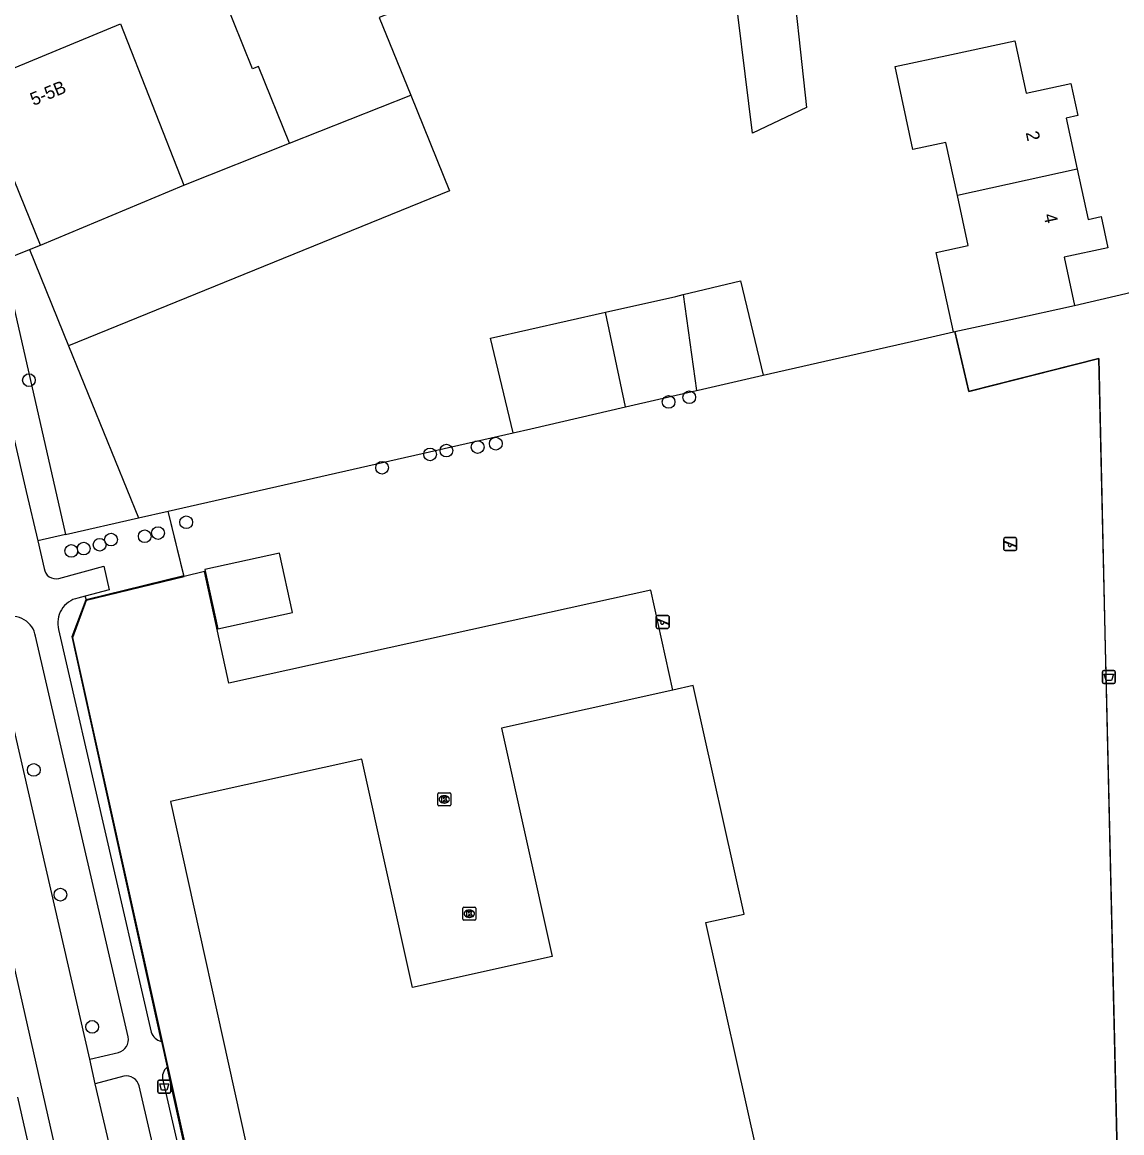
# Model space of a CAD drawing. Extents: x 157321 to 158827, y 386650 to 388532.
# Drawn here: x 157781.4 to 157866, y 387640.6 to 387726.1 of the extents above; entities that cross this region are included whole.
import ezdxf

# ---------------------------------------------------------------- set-up
doc = ezdxf.new("R2010")
doc.units = 0
for name, color, linetype in [('IMGEO_Afvalbak', 7, 'Continuous'), ('IMGEO_Boom', 7, 'Continuous'), ('IMGEO_Groenvoorziening', 7, 'Continuous'), ('IMGEO_Hek', 7, 'Continuous'), ('IMGEO_Kolk', 7, 'Continuous'), ('IMGEO_Pand', 7, 'Continuous'), ('IMGEO_Pand_nummerreeks', 7, 'Continuous'), ('IMGEO_Parkeervlak_open', 7, 'Continuous'), ('IMGEO_Rijbaan_lokaal_open', 7, 'Continuous'), ('IMGEO_Speelvoorziening', 7, 'Continuous'), ('IMGEO_Voetpad_halfverhard', 7, 'Continuous'), ('IMGEO_Voetpad_open', 7, 'Continuous')]:
    doc.layers.add(name, color=color, linetype=linetype)

msp = doc.modelspace()

# ---------------------------------------------------------------- linework, layer by layer
at = {"layer": 'IMGEO_Afvalbak'}
for p, q in [((157864.627, 387676.211), (157865.417, 387676.211)), ((157865.417, 387676.211), (157864.627, 387676.211)), ((157864.527, 387675.311), (157864.527, 387676.111)), ((157864.527, 387676.111), (157864.527, 387675.311)), ((157865.517, 387676.111), (157865.517, 387675.311)), ((157865.517, 387675.311), (157865.517, 387676.111)), ((157865.417, 387675.211), (157864.627, 387675.211)), ((157864.627, 387675.211), (157865.417, 387675.211)), ((157791.814, 387643.776), (157791.814, 387644.576)), ((157791.814, 387644.576), (157791.814, 387643.776)), ((157791.914, 387644.676), (157792.704, 387644.676)), ((157792.704, 387644.676), (157791.914, 387644.676)), ((157792.804, 387644.576), (157792.804, 387643.776)), ((157792.804, 387643.776), (157792.804, 387644.576)), ((157792.704, 387643.676), (157791.914, 387643.676)), ((157791.914, 387643.676), (157792.704, 387643.676))]:
    msp.add_line(p, q, dxfattribs=at)
for points in [[(157864.67, 387675.925), (157865.374, 387675.925), (157865.225, 387675.455), (157864.819, 387675.455), (157864.67, 387675.925)], [(157791.957, 387644.39), (157792.661, 387644.39), (157792.512, 387643.92), (157792.106, 387643.92), (157791.957, 387644.39)]]:
    msp.add_lwpolyline(points, dxfattribs=at)
for centre, start, end in [((157864.627, 387676.111), 90, 180), ((157864.627, 387676.111), 90, 180), ((157865.417, 387676.111), 0, 90), ((157865.417, 387676.111), 360, 90), ((157864.627, 387675.311), 180, 270), ((157864.627, 387675.311), 180, 270), ((157865.417, 387675.311), 270, 0), ((157865.417, 387675.311), 270, 0), ((157791.914, 387644.576), 90, 180), ((157791.914, 387644.576), 90, 180), ((157792.704, 387644.576), 0, 90), ((157792.704, 387644.576), 360, 90), ((157791.914, 387643.776), 180, 270), ((157791.914, 387643.776), 180, 270), ((157792.704, 387643.776), 270, 0), ((157792.704, 387643.776), 270, 0)]:
    msp.add_arc(centre, 0.1, start, end, dxfattribs=at)
at = {"layer": 'IMGEO_Boom'}
for centre in [(157781.893, 387698.565), (157832.721, 387697.25), (157831.133, 387696.893), (157817.832, 387693.677), (157812.771, 387692.845), (157814.033, 387693.142), (157816.433, 387693.417), (157809.078, 387691.821), (157793.996, 387687.63), (157788.21, 387686.292), (157790.81, 387686.549), (157791.828, 387686.798), (157785.151, 387685.42), (157786.115, 387685.598), (157787.337, 387685.891), (157782.268, 387668.563), (157784.312, 387658.961), (157786.76, 387648.787)]:
    msp.add_circle(centre, 0.489, dxfattribs=at)
at = {"layer": 'IMGEO_Groenvoorziening'}
for points in [[(157862.376, 387704.301), (157868.74, 387705.795)], [(157838.41, 387698.943), (157850.397, 387701.679), (157853.058, 387702.286)], [(157853.173, 387702.311), (157854.242, 387697.696), (157864.257, 387700.225), (157864.748, 387677.935), (157864.799, 387676.046), (157865.67, 387639.096), (157865.423, 387631.796), (157860.558, 387611.327), (157856.337, 387610.471), (157851.763, 387609.491), (157844.164, 387607.883)], [(157792.617, 387688.478), (157819.163, 387694.512)], [(157790.321, 387687.956), (157792.617, 387688.478)], [(157793.85, 387683.459), (157792.617, 387688.478)], [(157786.315, 387681.625), (157786.231, 387681.945)]]:
    msp.add_lwpolyline(points, dxfattribs=at)
at = {"layer": 'IMGEO_Hek'}
for points in [[(157865.67, 387639.096), (157864.257, 387700.225), (157854.322, 387697.716), (157854.242, 387697.696), (157853.173, 387702.311)], [(157784.941, 387701.215), (157790.321, 387687.956)], [(157793.824, 387683.52), (157792.617, 387688.478)], [(157792.087, 387647.658), (157785.216, 387678.831), (157786.296, 387681.687), (157793.824, 387683.52)], [(157802.675, 387599.617), (157792.525, 387645.671)]]:
    msp.add_lwpolyline(points, dxfattribs=at)
at = {"layer": 'IMGEO_Kolk'}
for p, q in [((157813.439, 387666.793), (157814.291, 387666.793)), ((157813.364, 387665.867), (157813.364, 387666.719)), ((157813.875, 387666.013), (157813.85, 387666.013)), ((157813.852, 387666.573), (157813.877, 387666.573)), ((157814.365, 387666.719), (157814.365, 387665.867)), ((157814.291, 387665.793), (157813.439, 387665.793)), ((157815.289, 387657.066), (157815.289, 387657.918)), ((157815.364, 387657.992), (157816.216, 387657.992)), ((157815.777, 387657.772), (157815.802, 387657.772)), ((157816.29, 387657.918), (157816.29, 387657.066)), ((157816.216, 387656.992), (157815.364, 387656.992)), ((157815.8, 387657.212), (157815.775, 387657.212))]:
    msp.add_line(p, q, dxfattribs=at)
for points in [[(157813.439, 387666.793), (157814.291, 387666.793)], [(157813.364, 387665.867), (157813.364, 387666.719)], [(157813.685, 387666.493), (157813.808, 387666.493), (157813.808, 387666.342), (157813.938, 387666.493), (157814.102, 387666.493), (157813.956, 387666.342), (157814.109, 387666.093), (157813.957, 387666.093), (157813.872, 387666.257), (157813.808, 387666.19), (157813.808, 387666.093), (157813.685, 387666.093), (157813.685, 387666.493)], [(157814.365, 387666.719), (157814.365, 387665.867)], [(157814.291, 387665.793), (157813.439, 387665.793)], [(157815.289, 387657.066), (157815.289, 387657.918)], [(157815.364, 387657.992), (157816.216, 387657.992)], [(157815.61, 387657.692), (157815.733, 387657.692), (157815.733, 387657.541), (157815.863, 387657.692), (157816.027, 387657.692), (157815.881, 387657.541), (157816.034, 387657.292), (157815.882, 387657.292), (157815.797, 387657.456), (157815.733, 387657.389), (157815.733, 387657.292), (157815.61, 387657.292), (157815.61, 387657.692)], [(157816.29, 387657.918), (157816.29, 387657.066)], [(157816.216, 387656.992), (157815.364, 387656.992)]]:
    msp.add_lwpolyline(points, dxfattribs=at)
for centre, start, end in [((157813.441, 387666.717), 91.55205, 178.44795), ((157813.441, 387666.717), 91.55205, 178.44795), ((157814.289, 387666.717), 1.55205, 88.44795), ((157814.289, 387666.717), 1.55205, 88.44795), ((157813.441, 387665.869), 181.55205, 268.44795), ((157813.441, 387665.869), 181.55205, 268.44795), ((157814.289, 387665.869), 271.55205, 358.44795), ((157814.289, 387665.869), 271.55205, 358.44795), ((157815.366, 387657.916), 91.55205, 178.44795), ((157815.366, 387657.916), 91.55205, 178.44795), ((157816.214, 387657.916), 1.55205, 88.44795), ((157816.214, 387657.916), 1.55205, 88.44795), ((157815.366, 387657.068), 181.55205, 268.44795), ((157815.366, 387657.068), 181.55205, 268.44795), ((157816.214, 387657.068), 271.55205, 358.44795), ((157816.214, 387657.068), 271.55205, 358.44795)]:
    msp.add_arc(centre, 0.0765, start, end, dxfattribs=at)
for centre, major_axis, ratio, start_param, end_param in [((157813.851, 387666.293), (-0.387, 0.002), 0.722429, 4.712389, 7.853982), ((157813.876, 387666.293), (-0.39, 0.002), 0.717154, 1.570796, 4.712389), ((157815.776, 387657.492), (-0.387, 0.002), 0.722429, 4.712389, 7.853982), ((157815.801, 387657.492), (-0.39, 0.002), 0.717154, 1.570796, 4.712389)]:
    msp.add_ellipse(centre, major_axis=major_axis, ratio=ratio, start_param=start_param, end_param=end_param, dxfattribs=at)
at = {"layer": 'IMGEO_Pand'}
for points in [[(157801.952, 387716.806), (157799.574, 387722.718), (157799.11, 387722.531), (157796.124, 387729.952), (157807.255, 387734.43), (157809.123, 387729.793), (157810.239, 387727.023), (157808.863, 387726.476), (157811.278, 387720.509)], [(157835.927, 387731.105), (157840.449, 387731.626), (157841.75, 387719.551), (157837.579, 387717.581), (157835.927, 387731.105)], [(157782.772, 387708.957), (157780.747, 387713.949), (157779.918, 387713.613), (157776.914, 387721.016), (157788.948, 387725.99), (157793.826, 387713.565)], [(157853.366, 387712.783), (157852.483, 387716.869), (157849.942, 387716.32), (157848.563, 387722.697), (157852.9, 387723.635), (157857.786, 387724.692), (157858.657, 387720.664), (157862.101, 387721.409), (157862.637, 387718.929), (157861.733, 387718.733), (157862.585, 387714.794)], [(157811.278, 387720.509), (157814.263, 387713.135), (157784.941, 387701.215)], [(157801.952, 387716.806), (157811.278, 387720.509)], [(157793.826, 387713.565), (157801.952, 387716.806)], [(157862.585, 387714.794), (157853.366, 387712.783)], [(157862.585, 387714.794), (157863.417, 387710.943), (157864.426, 387711.161), (157864.945, 387708.76), (157861.57, 387708.03), (157862.376, 387704.301)], [(157782.772, 387708.957), (157793.826, 387713.565)], [(157853.058, 387702.286), (157851.737, 387708.394), (157854.2, 387708.926), (157853.366, 387712.783)], [(157781.937, 387708.618), (157782.772, 387708.957)], [(157781.937, 387708.618), (157784.941, 387701.215)], [(157832.246, 387705.149), (157836.678, 387706.206), (157838.41, 387698.943)], [(157826.266, 387703.796), (157831.691, 387705.017), (157832.246, 387705.149)], [(157832.246, 387705.149), (157833.278, 387697.771)], [(157819.163, 387694.512), (157817.423, 387701.805), (157826.266, 387703.796)], [(157827.821, 387696.511), (157826.266, 387703.796)], [(157853.173, 387702.311), (157857.489, 387703.244), (157862.376, 387704.301)], [(157853.058, 387702.286), (157853.173, 387702.311)], [(157833.278, 387697.771), (157833.411, 387697.802), (157838.41, 387698.943)], [(157827.821, 387696.511), (157833.278, 387697.771)], [(157819.163, 387694.512), (157820.517, 387694.825), (157827.821, 387696.511)], [(157801.175, 387685.256), (157795.445, 387683.997), (157796.438, 387679.428), (157802.17, 387680.689), (157801.175, 387685.256)], [(157831.465, 387674.711), (157818.262, 387671.784), (157822.16, 387654.192), (157811.41, 387651.812), (157807.526, 387669.385), (157792.784, 387666.135), (157804.441, 387613.378), (157819.201, 387616.636), (157815.303, 387634.218), (157826.064, 387636.591), (157829.979, 387618.997), (157844.662, 387622.26)], [(157844.662, 387622.26), (157844.755, 387622.28), (157840.846, 387639.889), (157837.916, 387639.217), (157834.01, 387656.824), (157836.938, 387657.47), (157833.032, 387675.058), (157831.465, 387674.711)]]:
    msp.add_lwpolyline(points, dxfattribs=at)
at = {"layer": 'IMGEO_Parkeervlak_open'}
for points in [[(157779.896, 387707.789), (157781.937, 387708.618)], [(157779.896, 387707.789), (157784.703, 387686.679)], [(157784.941, 387701.215), (157790.321, 387687.956)], [(157784.703, 387686.679), (157790.321, 387687.956)], [(157784.703, 387686.679), (157782.572, 387686.195)], [(157781, 387643.367), (157786.883, 387617.427)]]:
    msp.add_lwpolyline(points, dxfattribs=at)
at = {"layer": 'IMGEO_Rijbaan_lokaal_open'}
for points in [[(157794.251, 387594.621), (157791.244, 387607.599), (157784.055, 387638.839), (157776.417, 387672.566), (157766.969, 387714.367), (157765.578, 387720.19)], [(157786.577, 387646.289), (157778.84, 387679.961)], [(157786.982, 387644.405), (157786.577, 387646.289)], [(157797.77, 387598.149), (157789.443, 387633.877), (157786.982, 387644.405)]]:
    msp.add_lwpolyline(points, dxfattribs=at)
at = {"layer": 'IMGEO_Speelvoorziening'}
for p, q in [((157856.929, 387685.542), (157856.929, 387686.342)), ((157856.929, 387686.342), (157856.929, 387685.542)), ((157857.312, 387685.97), (157856.973, 387686.107)), ((157856.998, 387686.167), (157857.874, 387685.814)), ((157857.029, 387686.442), (157857.819, 387686.442)), ((157857.819, 387686.442), (157857.029, 387686.442)), ((157857.85, 387685.754), (157857.51, 387685.891)), ((157857.919, 387686.342), (157857.919, 387685.542)), ((157857.919, 387685.542), (157857.919, 387686.342)), ((157857.819, 387685.442), (157857.029, 387685.442)), ((157857.029, 387685.442), (157857.819, 387685.442)), ((157830.176, 387679.561), (157830.176, 387680.361)), ((157830.176, 387680.361), (157830.176, 387679.561)), ((157830.559, 387679.989), (157830.22, 387680.126)), ((157830.245, 387680.186), (157831.121, 387679.833)), ((157830.276, 387680.461), (157831.066, 387680.461)), ((157831.066, 387680.461), (157830.276, 387680.461)), ((157831.097, 387679.773), (157830.757, 387679.91)), ((157831.166, 387680.361), (157831.166, 387679.561)), ((157831.166, 387679.561), (157831.166, 387680.361)), ((157831.066, 387679.461), (157830.276, 387679.461)), ((157830.276, 387679.461), (157831.066, 387679.461))]:
    msp.add_line(p, q, dxfattribs=at)
for centre, radius, start, end in [((157857.029, 387686.342), 0.1, 90, 180), ((157857.029, 387686.342), 0.1, 90, 180), ((157856.986, 387686.137), 0.0327, 68.07798, 248.07798), ((157857.391, 387685.88), 0.12, 130.99278, 5.16318), ((157857.819, 387686.342), 0.1, 0, 90), ((157857.819, 387686.342), 0.1, 360, 90), ((157857.862, 387685.784), 0.0327, 248.07798, 68.07798), ((157857.029, 387685.542), 0.1, 180, 270), ((157857.029, 387685.542), 0.1, 180, 270), ((157857.819, 387685.542), 0.1, 270, 0), ((157857.819, 387685.542), 0.1, 270, 0), ((157830.276, 387680.361), 0.1, 90, 180), ((157830.276, 387680.361), 0.1, 90, 180), ((157830.233, 387680.156), 0.0327, 68.07798, 248.07798), ((157830.638, 387679.899), 0.12, 130.99278, 5.16318), ((157831.066, 387680.361), 0.1, 0, 90), ((157831.066, 387680.361), 0.1, 360, 90), ((157831.109, 387679.803), 0.0327, 248.07798, 68.07798), ((157830.276, 387679.561), 0.1, 180, 270), ((157830.276, 387679.561), 0.1, 180, 270), ((157831.066, 387679.561), 0.1, 270, 0), ((157831.066, 387679.561), 0.1, 270, 0)]:
    msp.add_arc(centre, radius, start, end, dxfattribs=at)
at = {"layer": 'IMGEO_Voetpad_halfverhard'}
for points in [[(157777.749, 387706.918), (157778.574, 387703.365), (157781.672, 387689.989), (157782.572, 387686.195)], [(157782.572, 387686.195), (157783.074, 387684.079)], [(157784.185, 387683.301), (157787.667, 387684.235), (157788.066, 387682.433), (157786.231, 387681.945)], [(157786.231, 387681.945), (157785.66, 387681.793)], [(157789.521, 387648.019), (157782.399, 387678.849)], [(157784.175, 387679.368), (157791.291, 387648.372)], [(157792.087, 387647.658), (157792.525, 387645.671)], [(157786.577, 387646.289), (157788.786, 387646.819)], [(157789.187, 387645.002), (157786.982, 387644.405)], [(157792.188, 387644.685), (157802.528, 387599.779)], [(157800.871, 387598.887), (157790.384, 387644.236)]]:
    msp.add_lwpolyline(points, dxfattribs=at)
for centre, radius, start, end in [((157783.962, 387684.164), 0.892, 185.49428, 284.50091), ((157786.076, 387679.871), 1.966, 102.21251, 194.82329), ((157780.588, 387678.544), 1.837, 9.5637, 109.13236), ((157788.553, 387647.787), 0.995, 283.53209, 13.49297), ((157792.362, 387648.766), 1.141, 200.17079, 256.04596), ((157793.147, 387644.908), 0.985, 129.18724, 193.07344), ((157789.358, 387643.951), 1.065, 15.51084, 99.25611)]:
    msp.add_arc(centre, radius, start, end, dxfattribs=at)
at = {"layer": 'IMGEO_Voetpad_open'}
for points in [[(157786.315, 387681.625), (157793.85, 387683.459)], [(157831.465, 387674.711), (157829.765, 387682.405), (157797.286, 387675.235), (157795.419, 387683.841), (157793.85, 387683.459)], [(157801.253, 387606.747), (157785.269, 387678.768), (157786.315, 387681.625)]]:
    msp.add_lwpolyline(points, dxfattribs=at)

# ---------------------------------------------------------------- texts
at = {"layer": 'IMGEO_Pand_nummerreeks'}
for s, rotation, p in [('5-5B', 22.45672, (157782.24, 387719.669)), ('2', 282.19819, (157858.617, 387717.624)), ('4', 282.19806, (157859.987, 387711.286))]:
    msp.add_text(s, height=1, rotation=rotation, dxfattribs=at).set_placement(p)

doc.saveas('drawing.dxf')
